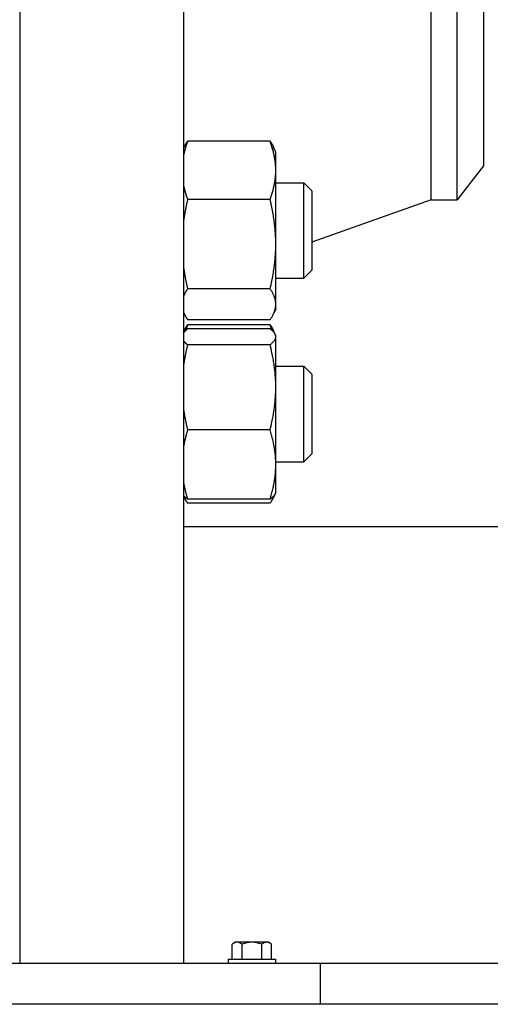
# Model space of a CAD drawing. Header units: inches. Extents: x 5 to 1128, y -85 to 748.
# Tile 586 of 656: x 912.56 to 916.86, y 333.23 to 342.26. Entities that reach past the tile are written whole.
import ezdxf

# ---------------------------------------------------------------- set-up
doc = ezdxf.new("R2010")
doc.units = ezdxf.units.IN
doc.header["$LTSCALE"] = 32
doc.header["$MEASUREMENT"] = 0
doc.layers.add('Visible (ANSI)', color=7, linetype='Continuous', lineweight=30)

msp = doc.modelspace()

# ---------------------------------------------------------------- linework, layer by layer
at = {"layer": 'Visible (ANSI)'}
for p, q in [((912.55578, 369.35867), (912.55578, 333.60867)), ((914.05578, 352.10867), (914.05578, 333.60867)), ((916.32078, 340.60617), (916.32078, 349.23617)), ((916.56099, 340.60617), (916.56099, 349.23617)), ((916.80078, 348.92367), (916.80078, 340.91867)), ((914.05578, 341.07614), (914.06213, 341.08976)), ((914.84792, 341.14241), (914.09265, 341.14241)), ((914.89978, 341.04398), (914.87843, 341.08976)), ((914.89978, 340.87517), (914.89978, 341.04398)), ((916.80078, 340.91867), (916.56099, 340.60617)), ((914.89978, 340.19921), (914.89978, 340.87517)), ((914.89978, 340.76248), (915.15787, 340.76248)), ((915.15787, 339.88748), (915.15787, 340.76248)), ((915.23078, 340.68956), (915.15787, 340.76248)), ((915.23078, 340.68956), (915.23078, 339.96039)), ((914.84792, 340.60793), (914.09265, 340.60793)), ((916.32078, 340.60617), (915.23078, 340.21893)), ((916.32078, 340.60617), (916.56099, 340.60617)), ((914.89978, 339.64902), (914.89978, 340.19921)), ((915.23078, 339.96039), (915.15787, 339.88748)), ((914.89978, 339.88748), (915.15787, 339.88748)), ((914.84792, 339.7905), (914.09265, 339.7905)), ((914.89978, 339.60598), (914.89978, 339.64902)), ((914.05578, 339.57381), (914.06213, 339.56019)), ((914.89978, 339.60598), (914.87843, 339.56019)), ((914.84792, 339.50754), (914.09265, 339.50754)), ((914.84792, 339.46008), (914.09265, 339.46008)), ((914.05578, 339.39382), (914.06213, 339.40744)), ((914.84792, 339.42318), (914.09265, 339.42318)), ((914.89453, 339.37291), (914.87843, 339.40744)), ((914.89978, 339.36165), (914.89453, 339.37291)), ((914.89978, 339.35057), (914.89978, 339.36165)), ((914.89978, 338.88769), (914.89978, 339.35057)), ((914.84792, 339.27796), (914.09265, 339.27796)), ((914.89978, 339.08015), (915.15787, 339.08015)), ((915.15787, 338.20515), (915.15787, 339.08015)), ((915.23078, 339.00723), (915.15787, 339.08015)), ((915.23078, 339.00723), (915.23078, 338.27807)), ((914.89978, 338.17978), (914.89978, 338.88769)), ((914.84792, 338.49743), (914.09265, 338.49743)), ((915.23078, 338.27807), (915.15787, 338.20515)), ((914.89978, 338.20515), (915.15787, 338.20515)), ((914.89978, 337.92365), (914.89978, 338.17978)), ((914.89453, 337.91239), (914.87843, 337.87787)), ((914.89978, 337.92365), (914.89453, 337.91239)), ((914.05578, 337.89148), (914.06213, 337.87787)), ((914.84792, 337.86213), (914.09265, 337.86213)), ((914.84792, 337.82522), (914.09265, 337.82522)), ((948.55578, 337.60867), (914.05578, 337.60867)), ((914.50065, 333.64767), (914.50065, 333.78345)), ((914.54568, 333.80267), (914.52478, 333.80267)), ((914.68078, 333.80267), (914.54568, 333.80267)), ((914.59072, 333.64767), (914.59072, 333.78345)), ((914.81588, 333.80267), (914.68078, 333.80267)), ((914.77085, 333.64767), (914.77085, 333.78345)), ((914.83678, 333.80267), (914.81588, 333.80267)), ((914.86092, 333.64767), (914.86092, 333.78345)), ((915.30578, 333.60867), (911.30578, 333.60867)), ((914.46478, 333.64767), (914.89678, 333.64767)), ((914.46478, 333.64767), (914.46478, 333.60867)), ((914.89678, 333.64767), (914.89678, 333.60867)), ((947.30578, 333.60867), (915.30578, 333.60867)), ((915.30578, 333.60867), (915.30578, 333.23367)), ((988.68078, 333.23367), (911.30578, 333.23367))]:
    msp.add_line(p, q, dxfattribs=at)
for radius, start, end in [(0.2702, 125.26439, 131.810315), (0.22062, 90, 114.094843), (0.22062, 65.905157, 90), (0.2702, 48.189685, 54.73561)]:
    msp.add_arc((914.68078, 333.58205), radius, start, end, dxfattribs=at)
for centre, start_param, end_param in [((914.54568, 333.58205), 0, 0.4205343), ((914.54568, 333.58205), 5.862651, 6.2831853), ((914.81588, 333.58205), 0, 0.4205343), ((914.81588, 333.58205), 5.862651, 6.2831853)]:
    msp.add_ellipse(centre, major_axis=(0, 0.22062), ratio=0.5, start_param=start_param, end_param=end_param, dxfattribs=at)
for points, weights in [([(914.09265, 341.14241), (914.06846, 341.0756), (914.05578, 341.01517)], [1, 1.01735239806, 1.0188382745]), ([(914.06213, 341.08976), (914.0739, 341.115), (914.09265, 341.14241)], [1.01733426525, 1.01339325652, 1]), ([(914.89978, 340.87517), (914.89978, 340.99919), (914.84792, 341.14241)], [1, 1.0379548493, 1]), ([(914.84792, 341.14241), (914.86666, 341.115), (914.87843, 341.08976)], [1, 1.01339325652, 1.01733426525]), ([(914.84792, 340.60793), (914.89978, 340.75114), (914.89978, 340.87517)], [1, 1.0379548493, 1]), ([(914.05578, 340.73517), (914.06846, 340.67473), (914.09265, 340.60793)], [1.0188382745, 1.01735239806, 1]), ([(914.09265, 340.60793), (914.06846, 340.50576), (914.05578, 340.41333)], [1, 1.01735239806, 1.0188382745]), ([(914.89978, 340.19921), (914.89978, 340.3889), (914.84792, 340.60793)], [1, 1.0379548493, 1]), ([(914.84792, 339.7905), (914.89978, 340.00953), (914.89978, 340.19921)], [1, 1.0379548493, 1]), ([(914.05578, 339.9851), (914.06846, 339.89266), (914.09265, 339.7905)], [1.0188382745, 1.01735239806, 1]), ([(914.09265, 339.7905), (914.06846, 339.75513), (914.05578, 339.72314)], [1, 1.01735239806, 1.0188382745]), ([(914.89978, 339.64902), (914.89978, 339.71468), (914.84792, 339.7905)], [1, 1.0379548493, 1]), ([(914.84792, 339.50754), (914.89978, 339.58336), (914.89978, 339.64902)], [1, 1.0379548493, 1]), ([(914.05578, 339.57491), (914.06846, 339.54291), (914.09265, 339.50754)], [1.0188382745, 1.01735239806, 1]), ([(914.06213, 339.40744), (914.0739, 339.43268), (914.09265, 339.46008)], [1.01733426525, 1.01339325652, 1]), ([(914.09265, 339.46008), (914.08327, 339.43418), (914.07567, 339.40941)], [1, 1.00665836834, 1.01098059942]), ([(914.8649, 339.40941), (914.8573, 339.43418), (914.84792, 339.46008)], [1.01098059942, 1.00665836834, 1]), ([(914.84792, 339.46008), (914.86666, 339.43268), (914.87843, 339.40744)], [1, 1.01339325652, 1.01733426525]), ([(914.09265, 339.42318), (914.06846, 339.40503), (914.05578, 339.38861)], [1, 1.01735239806, 1.0188382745]), ([(914.89978, 339.35057), (914.89978, 339.38427), (914.84792, 339.42318)], [1, 1.0379548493, 1]), ([(914.84792, 339.27796), (914.89978, 339.31687), (914.89978, 339.35057)], [1, 1.0379548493, 1]), ([(914.05578, 339.31253), (914.06846, 339.29611), (914.09265, 339.27796)], [1.0188382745, 1.01735239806, 1]), ([(914.09265, 339.27796), (914.06846, 339.1804), (914.05578, 339.09214)], [1, 1.01735239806, 1.0188382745]), ([(914.89978, 338.88769), (914.89978, 339.06882), (914.84792, 339.27796)], [1, 1.0379548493, 1]), ([(914.84792, 338.49743), (914.89978, 338.70657), (914.89978, 338.88769)], [1, 1.0379548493, 1]), ([(914.05578, 338.68325), (914.06846, 338.59498), (914.09265, 338.49743)], [1.0188382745, 1.01735239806, 1]), ([(914.09265, 338.49743), (914.06846, 338.41803), (914.05578, 338.34619)], [1, 1.01735239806, 1.0188382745]), ([(914.89978, 338.17978), (914.89978, 338.3272), (914.84792, 338.49743)], [1, 1.0379548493, 1]), ([(914.84792, 337.86213), (914.89978, 338.03236), (914.89978, 338.17978)], [1, 1.0379548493, 1]), ([(914.05578, 338.01337), (914.06846, 337.94153), (914.09265, 337.86213)], [1.0188382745, 1.01735239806, 1]), ([(914.89453, 337.91239), (914.88356, 337.88887), (914.84792, 337.86213)], [1.01653872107, 1.02578038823, 1]), ([(914.09265, 337.86213), (914.06846, 337.88028), (914.05578, 337.8967)], [1, 1.01735239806, 1.0188382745]), ([(914.05578, 337.89258), (914.06846, 337.86059), (914.09265, 337.82522)], [1.0188382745, 1.01735239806, 1]), ([(914.84792, 337.82522), (914.87526, 337.8652), (914.88796, 337.90104)], [1, 1.01965956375, 1.01895290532])]:
    msp.add_rational_spline(points, weights, degree=2, dxfattribs=at)

doc.saveas('drawing.dxf')
